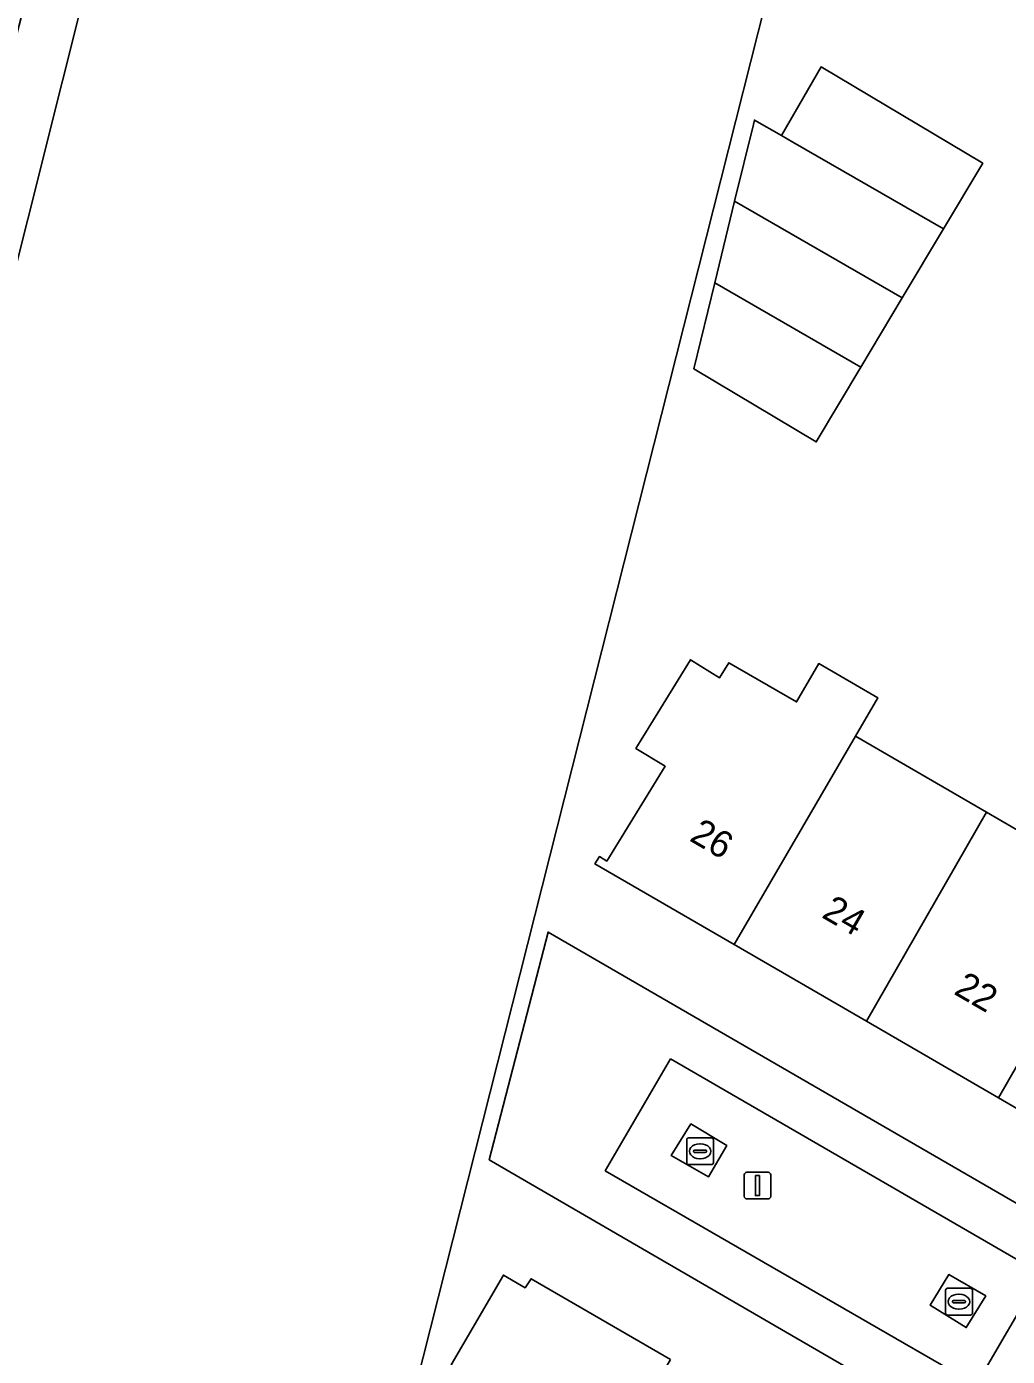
# Model space of a CAD drawing. Extents: x 160023 to 161302, y 384750 to 385707.
# Drawn here: x 160259.33 to 160296.01, y 385070.62 to 385120.37 of the extents above; entities that cross this region are included whole.
import ezdxf

# ---------------------------------------------------------------- set-up
doc = ezdxf.new("R2010")
doc.units = 0
for name, color, linetype in [('IMGEO_Erf', 7, 'Continuous'), ('IMGEO_Grasland_overig', 7, 'Continuous'), ('IMGEO_Groenvoorziening', 7, 'Continuous'), ('IMGEO_Hek', 7, 'Continuous'), ('IMGEO_Kolk', 7, 'Continuous'), ('IMGEO_Lichtmast', 7, 'Continuous'), ('IMGEO_Pand', 7, 'Continuous'), ('IMGEO_Pand_nummerreeks', 7, 'Continuous'), ('IMGEO_Voetpad_open', 7, 'Continuous')]:
    doc.layers.add(name, color=color, linetype=linetype)

msp = doc.modelspace()

# ---------------------------------------------------------------- linework, layer by layer
at = {"layer": 'IMGEO_Erf'}
for points in [[(160293.095, 385145.525), (160266.916, 385041.926)], [(160300.57, 385077.454), (160295.675, 385080.294), (160290.736, 385083.159), (160285.788, 385086.029), (160280.585, 385089.048), (160280.754, 385089.321), (160281.027, 385089.154), (160283.208, 385092.697), (160282.118, 385093.369), (160284.158, 385096.682), (160285.249, 385096.011), (160285.595, 385096.574), (160288.125, 385095.105), (160288.957, 385096.538), (160291.167, 385095.254), (160290.335, 385093.821), (160295.234, 385090.977), (160300.167, 385088.112)], [(160319.512, 385053.082), (160276.629, 385077.974), (160278.83, 385086.496), (160323.699, 385060.519)], [(160275.211, 385070.305), (160277.161, 385073.661), (160277.974, 385073.189), (160278.193, 385073.523), (160283.41, 385070.503)]]:
    msp.add_lwpolyline(points, dxfattribs=at)
msp.add_lwpolyline([(160284.28, 385107.571), (160285.064, 385110.784), (160285.81, 385113.839), (160286.51, 385116.707), (160286.551, 385116.874), (160287.558, 385116.296), (160289.046, 385118.863), (160295.092, 385115.262), (160293.627, 385112.811), (160292.08, 385110.221), (160290.532, 385107.63), (160288.861, 385104.834)], close=True, dxfattribs=at)
at = {"layer": 'IMGEO_Grasland_overig'}
msp.add_lwpolyline([(160263.258, 385128.704), (160254.185, 385092.511), (160247.686, 385066.356), (160240.011, 385035.841), (160232.89, 385007.459), (160237.23, 385006.236), (160253.525, 385012.336), (160257.45, 385014.824), (160260.583, 385016.811), (160261.202, 385019.264), (160266.916, 385041.926), (160293.095, 385145.525)], dxfattribs=at)
at = {"layer": 'IMGEO_Groenvoorziening'}
for points in [[(160283.409, 385081.75), (160280.973, 385077.566), (160294.841, 385069.555), (160297.275, 385073.716)], [(160283.433, 385078.14), (160284.174, 385079.315), (160285.517, 385078.506), (160284.827, 385077.335)], [(160293.125, 385072.531), (160293.817, 385073.678), (160295.2, 385072.879), (160294.476, 385071.695)]]:
    msp.add_lwpolyline(points, close=True, dxfattribs=at)
at = {"layer": 'IMGEO_Hek'}
msp.add_lwpolyline([(160293.095, 385145.525), (160266.916, 385041.926)], dxfattribs=at)
at = {"layer": 'IMGEO_Kolk'}
for p, q in [((160284.016, 385077.869), (160284.016, 385078.721)), ((160284.091, 385078.795), (160284.943, 385078.795)), ((160284.504, 385078.575), (160284.529, 385078.575)), ((160285.017, 385078.721), (160285.017, 385077.869)), ((160284.275, 385078.289), (160284.275, 385078.301)), ((160284.713, 385078.252), (160284.315, 385078.252)), ((160284.318, 385078.338), (160284.716, 385078.338)), ((160284.759, 385078.301), (160284.759, 385078.289)), ((160284.943, 385077.795), (160284.091, 385077.795)), ((160284.527, 385078.015), (160284.502, 385078.015)), ((160293.7, 385072.241), (160293.7, 385073.093)), ((160293.775, 385073.167), (160294.627, 385073.167)), ((160294.701, 385073.093), (160294.701, 385072.241)), ((160293.959, 385072.661), (160293.959, 385072.673)), ((160294.397, 385072.624), (160293.999, 385072.624)), ((160294.002, 385072.71), (160294.4, 385072.71)), ((160294.188, 385072.947), (160294.213, 385072.947)), ((160294.443, 385072.673), (160294.443, 385072.661)), ((160294.627, 385072.167), (160293.775, 385072.167)), ((160294.211, 385072.387), (160294.186, 385072.387))]:
    msp.add_line(p, q, dxfattribs=at)
for points in [[(160284.016, 385077.869), (160284.016, 385078.721)], [(160284.091, 385078.795), (160284.943, 385078.795)], [(160285.017, 385078.721), (160285.017, 385077.869)], [(160284.943, 385077.795), (160284.091, 385077.795)], [(160293.7, 385072.241), (160293.7, 385073.093)], [(160293.775, 385073.167), (160294.627, 385073.167)], [(160294.701, 385073.093), (160294.701, 385072.241)], [(160294.627, 385072.167), (160293.775, 385072.167)]]:
    msp.add_lwpolyline(points, dxfattribs=at)
for centre, radius, start, end in [((160284.093, 385078.719), 0.0765, 91.552, 178.448), ((160284.093, 385078.719), 0.0765, 91.552, 178.448), ((160284.941, 385078.719), 0.0765, 1.552, 88.448), ((160284.941, 385078.719), 0.0765, 1.552, 88.448), ((160284.315, 385078.298), 0.0403, 85.8775, 175.7526), ((160284.312, 385078.288), 0.0366, 178.938, 274.7102), ((160284.716, 385078.295), 0.043, 264.8664, 352.4533), ((160284.72, 385078.3), 0.0386, 1.7309, 96.639), ((160284.093, 385077.871), 0.0765, 181.552, 268.448), ((160284.093, 385077.871), 0.0765, 181.552, 268.448), ((160284.941, 385077.871), 0.0765, 271.552, 358.448), ((160284.941, 385077.871), 0.0765, 271.552, 358.448), ((160293.777, 385073.091), 0.0765, 91.552, 178.448), ((160293.777, 385073.091), 0.0765, 91.552, 178.448), ((160294.625, 385073.091), 0.0765, 1.552, 88.448), ((160294.625, 385073.091), 0.0765, 1.552, 88.448), ((160293.999, 385072.67), 0.0403, 85.8775, 175.7526), ((160293.996, 385072.66), 0.0366, 178.938, 274.7102), ((160294.4, 385072.667), 0.043, 264.8664, 352.4533), ((160294.404, 385072.672), 0.0386, 1.7309, 96.639), ((160293.777, 385072.243), 0.0765, 181.552, 268.448), ((160293.777, 385072.243), 0.0765, 181.552, 268.448), ((160294.625, 385072.243), 0.0765, 271.552, 358.448), ((160294.625, 385072.243), 0.0765, 271.552, 358.448)]:
    msp.add_arc(centre, radius, start, end, dxfattribs=at)
for centre, major_axis, ratio, start_param, end_param in [((160284.503, 385078.295), (-0.387, 0.002), 0.722429, 4.712389, 7.853982), ((160284.528, 385078.295), (-0.39, 0.002), 0.717154, 1.570796, 4.712389), ((160294.187, 385072.667), (-0.387, 0.002), 0.722429, 4.712389, 7.853982), ((160294.212, 385072.667), (-0.39, 0.002), 0.717154, 1.570796, 4.712389)]:
    msp.add_ellipse(centre, major_axis=major_axis, ratio=ratio, start_param=start_param, end_param=end_param, dxfattribs=at)
at = {"layer": 'IMGEO_Lichtmast'}
for p, q in [((160286.168, 385076.609), (160286.168, 385077.409)), ((160286.168, 385077.409), (160286.168, 385076.609)), ((160286.268, 385077.509), (160287.058, 385077.509)), ((160287.058, 385077.509), (160286.268, 385077.509)), ((160287.158, 385077.409), (160287.158, 385076.609)), ((160287.158, 385076.609), (160287.158, 385077.409)), ((160287.058, 385076.509), (160286.268, 385076.509)), ((160286.268, 385076.509), (160287.058, 385076.509))]:
    msp.add_line(p, q, dxfattribs=at)
msp.add_lwpolyline([(160286.588, 385077.384), (160286.738, 385077.384), (160286.738, 385076.634), (160286.588, 385076.634), (160286.588, 385077.384)], dxfattribs=at)
for centre, start, end in [((160286.268, 385077.409), 90, 180), ((160286.268, 385077.409), 90, 180), ((160287.058, 385077.409), 0, 90), ((160287.058, 385077.409), 360, 90), ((160286.268, 385076.609), 180, 270), ((160286.268, 385076.609), 180, 270), ((160287.058, 385076.609), 270, 0), ((160287.058, 385076.609), 270, 0)]:
    msp.add_arc(centre, 0.1, start, end, dxfattribs=at)
at = {"layer": 'IMGEO_Pand'}
for points in [[(160287.558, 385116.296), (160287.985, 385116.051), (160293.627, 385112.811), (160295.092, 385115.262), (160289.046, 385118.863)], [(160287.985, 385116.051), (160287.558, 385116.296), (160286.551, 385116.874), (160286.51, 385116.707), (160285.81, 385113.839), (160292.08, 385110.221), (160293.627, 385112.811)], [(160290.532, 385107.63), (160292.08, 385110.221), (160285.81, 385113.839), (160285.064, 385110.784)], [(160285.064, 385110.784), (160284.28, 385107.571), (160288.861, 385104.834), (160290.532, 385107.63)], [(160290.335, 385093.821), (160291.167, 385095.254), (160288.957, 385096.538), (160288.125, 385095.105), (160285.595, 385096.574), (160285.249, 385096.011), (160284.158, 385096.682), (160282.118, 385093.369), (160283.208, 385092.697), (160281.027, 385089.154), (160280.754, 385089.321), (160280.585, 385089.048), (160285.788, 385086.029)], [(160295.234, 385090.977), (160290.335, 385093.821), (160285.788, 385086.029), (160290.736, 385083.159)], [(160300.167, 385088.112), (160295.234, 385090.977), (160290.736, 385083.159), (160295.675, 385080.294)], [(160295.675, 385080.294), (160300.57, 385077.454), (160305.078, 385085.26), (160300.167, 385088.112)], [(160283.41, 385070.503), (160278.193, 385073.523), (160277.974, 385073.189), (160277.161, 385073.661), (160275.211, 385070.305), (160276.023, 385069.833), (160273.687, 385065.811), (160273.2, 385062.472), (160277.378, 385060.082), (160278.931, 385062.766)]]:
    msp.add_lwpolyline(points, close=True, dxfattribs=at)
at = {"layer": 'IMGEO_Voetpad_open'}
for points in [[(160233.386, 385021.466), (160222.282, 385039.697), (160220.205, 385038.374), (160225.978, 385029.314), (160232.748, 385018.878), (160230.124, 385008.238), (160232.89, 385007.459), (160240.011, 385035.841), (160247.686, 385066.356), (160254.185, 385092.511), (160263.258, 385128.704), (160266.603, 385141.857), (160289.486, 385136.829), (160289.918, 385138.823), (160267.708, 385143.627), (160251.642, 385146.997), (160251.197, 385145.041), (160264.512, 385142.011), (160263.021, 385135.825), (160255.043, 385104.991), (160247.583, 385074.766), (160235.021, 385028.094)], [(160283.409, 385081.75), (160297.275, 385073.716), (160298.861, 385072.807), (160307.217, 385067.951), (160308.793, 385067.033), (160323.131, 385058.752), (160324.22, 385060.605), (160323.699, 385060.519), (160278.83, 385086.496), (160276.629, 385077.974), (160319.512, 385053.082), (160319.638, 385052.685), (160320.723, 385054.571), (160306.362, 385062.878), (160304.793, 385063.794), (160296.418, 385068.634), (160294.841, 385069.555), (160280.973, 385077.566)], [(160284.827, 385077.335), (160285.517, 385078.506), (160284.174, 385079.315), (160283.433, 385078.14)], [(160294.476, 385071.695), (160295.2, 385072.879), (160293.817, 385073.678), (160293.125, 385072.531)], [(160298.861, 385072.807), (160297.275, 385073.716), (160294.841, 385069.555), (160296.418, 385068.634)]]:
    msp.add_lwpolyline(points, close=True, dxfattribs=at)

# ---------------------------------------------------------------- texts
at = {"layer": 'IMGEO_Pand_nummerreeks'}
for s, rotation, p in [('26', 329.8796, (160284.081, 385089.934)), ('24', 329.8794, (160289.025, 385087.065)), ('22', 329.8794, (160293.966, 385084.199))]:
    msp.add_text(s, height=1, rotation=rotation, dxfattribs=at).set_placement(p)

doc.saveas('drawing.dxf')
